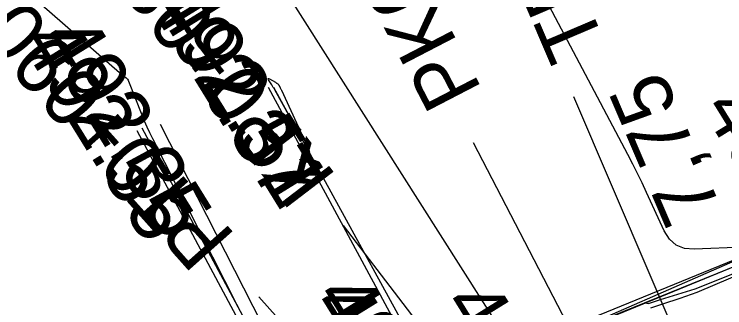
# Model space of a CAD drawing. Extents: x -636600 to -628587, y -1090963 to -1085869.
# Drawn here: x -629311.13 to -629287.04, y -1085970.78 to -1085960.82 of the extents above; entities that cross this region are included whole.
import ezdxf

# ---------------------------------------------------------------- set-up
doc = ezdxf.new("R2010")
doc.units = 0
for name, color, linetype in [('01_OBVOD PÚ', 7, 'Continuous'), ('01_PARCELY_NÁVRH_PC', 7, 'Continuous'), ('03_PC_OBJEKTY_STAV', 7, 'Continuous'), ('23', 7, 'Continuous'), ('41', 7, 'Continuous'), ('Ex_Major Contours', 7, 'Continuous'), ('Ex_Minor Contours', 7, 'Continuous'), ('HL_BODY', 7, 'Continuous'), ('koty_vše', 7, 'Continuous'), ('POLOMERY', 7, 'Continuous'), ('situace_těleso', 7, 'Continuous'), ('situace_vozovka', 7, 'Continuous'), ('VRCHOLY', 7, 'Continuous')]:
    doc.layers.add(name, color=color, linetype=linetype)

msp = doc.modelspace()

# ---------------------------------------------------------------- linework, layer by layer
at = {"layer": '01_OBVOD PÚ'}
msp.add_lwpolyline([(-629155.01, -1085907.367), (-629156.256, -1085907.727), (-629165.804, -1085910.346), (-629173.347, -1085912.35), (-629177.805, -1085913.411), (-629195.991, -1085915.596), (-629203.29, -1085916.168), (-629208.252, -1085915.919), (-629220.17, -1085915.312), (-629224.699, -1085915.078), (-629231.201, -1085923.503), (-629240.071, -1085935.001), (-629245.493, -1085941.466), (-629252.697, -1085948.984), (-629257.046, -1085952.941), (-629267.93, -1085960.629), (-629269.557, -1085961.458), (-629278.874, -1085966.203), (-629292.164, -1085971.594), (-629296.97, -1085973.575), (-629300.843, -1085975.792), (-629302.092, -1085979.972), (-629318.438, -1085984.147)], dxfattribs=at)
at = {"layer": '01_PARCELY_NÁVRH_PC'}
msp.add_lwpolyline([(-629316.364, -1085988.132), (-629296.619, -1085985.712), (-629293.491, -1085977.856), (-629280.741, -1085972.694), (-629268.115, -1085966.609), (-629260.726, -1085963.048), (-629250.835, -1085955.574), (-629239.092, -1085942.609), (-629224.409, -1085923.812), (-629231.201, -1085923.503), (-629240.071, -1085935.001), (-629245.493, -1085941.466), (-629252.697, -1085948.984), (-629257.046, -1085952.941), (-629267.93, -1085960.629), (-629269.557, -1085961.458), (-629278.874, -1085966.203), (-629292.164, -1085971.594), (-629296.97, -1085973.575), (-629300.843, -1085975.792), (-629302.092, -1085979.972), (-629318.438, -1085984.147)], dxfattribs=at)
at = {"layer": '23'}
for p, q in [((-629296.965, -1085973.584), (-629302.506, -1085963.302)), ((-629296.861, -1085973.296), (-629302.332, -1085963.299)), ((-629306.973, -1085964.766), (-629301.014, -1085975.895)), ((-629306.797, -1085964.671), (-629300.838, -1085975.8)), ((-629283.168, -1085967.928), (-629296.965, -1085973.584)), ((-629283.439, -1085967.813), (-629296.861, -1085973.296))]:
    msp.add_line(p, q, dxfattribs=at)
at = {"layer": '41'}
msp.add_line((-629300.377, -1085975.938), (-629306.174, -1085964.557), dxfattribs=at)
at = {"layer": 'Ex_Major Contours'}
msp.add_lwpolyline([(-629315.915, -1085955.51), (-629307.562, -1085962.793), (-629307.535, -1085962.817), (-629307.507, -1085962.84), (-629307.479, -1085962.863), (-629307.45, -1085962.885), (-629307.335, -1085962.974), (-629307.309, -1085962.998), (-629307.286, -1085963.025), (-629307.267, -1085963.054), (-629307.252, -1085963.087), (-629306.801, -1085964.237), (-629306.719, -1085964.439), (-629306.632, -1085964.638), (-629306.54, -1085964.836), (-629306.444, -1085965.031), (-629303.588, -1085970.654), (-629303.539, -1085970.754), (-629303.493, -1085970.857)], dxfattribs=at)
msp.add_lwpolyline([(-629302.25, -1085963.141), (-629302.24, -1085963.148), (-629302.231, -1085963.155), (-629302.193, -1085963.183), (-629302.183, -1085963.191), (-629302.175, -1085963.199), (-629302.168, -1085963.208), (-629302.162, -1085963.218), (-629302.111, -1085963.317), (-629302.1, -1085963.337), (-629302.09, -1085963.357), (-629302.08, -1085963.377), (-629302.071, -1085963.397), (-629301.245, -1085965.188), (-629301.142, -1085965.418), (-629301.115, -1085965.499), (-629301.164, -1085965.429), (-629301.289, -1085965.21), (-629302.297, -1085963.384), (-629302.321, -1085963.342), (-629302.345, -1085963.3), (-629302.37, -1085963.259), (-629302.395, -1085963.217), (-629302.502, -1085963.043), (-629302.517, -1085963.014), (-629302.517, -1085962.999), (-629302.503, -1085962.999), (-629302.473, -1085963.013), (-629302.271, -1085963.129), (-629302.26, -1085963.135)], close=True, dxfattribs=at)
at = {"layer": 'Ex_Minor Contours'}
for points in [[(-629286.395, -1085968.727), (-629288.074, -1085968.795), (-629288.406, -1085968.767), (-629288.686, -1085968.654), (-629288.915, -1085968.455), (-629289.091, -1085968.172), (-629289.691, -1085966.869), (-629289.844, -1085966.545), (-629290, -1085966.222), (-629290.161, -1085965.901), (-629290.326, -1085965.583), (-629293.7, -1085959.175)], [(-629293.248, -1085972.047), (-629286.328, -1085969.015)]]:
    msp.add_lwpolyline(points, dxfattribs=at)
at = {"layer": 'POLOMERY'}
for points in [[(-629288.226, -1085972.817), (-629292.153, -1085963.62)], [(-629290.954, -1085974.063), (-629295.559, -1085965.186)], [(-629293.893, -1085975.929), (-629299.968, -1085967.986)], [(-629296.182, -1085977.868), (-629302.835, -1085970.403)]]:
    msp.add_lwpolyline(points, dxfattribs=at)
at = {"layer": 'situace_těleso'}
for points in [[(-629289.746, -1085970.613), (-629289.63, -1085970.63), (-629289.215, -1085970.5), (-629288.629, -1085970.317), (-629288.039, -1085970.133), (-629283.965, -1085968.509), (-629279.373, -1085966.529), (-629279.282, -1085966.497), (-629277.422, -1085965.69), (-629275.379, -1085964.693), (-629274.833, -1085964.431), (-629274.735, -1085964.384), (-629274.094, -1085964.076), (-629273.455, -1085963.767), (-629272.819, -1085963.457), (-629272.186, -1085963.146), (-629271.557, -1085962.832), (-629270.935, -1085962.508), (-629270.443, -1085962.163), (-629270.355, -1085962.101), (-629269.781, -1085961.69), (-629269.255, -1085961.304)], [(-629293.68, -1085972.218), (-629292.164, -1085971.594), (-629289.746, -1085970.613)]]:
    msp.add_lwpolyline(points, dxfattribs=at)
at = {"layer": 'situace_vozovka'}
msp.add_lwpolyline([(-629283.95, -1085968.544), (-629287.982, -1085970.266), (-629288.567, -1085970.463), (-629289.148, -1085970.658), (-629289.559, -1085970.797)], dxfattribs=at)
at = {"layer": 'VRCHOLY'}
msp.add_lwpolyline([(-629292.617, -1085974.692), (-629303.338, -1085957.808)], dxfattribs=at)

# ---------------------------------------------------------------- texts
at = {"layer": '03_PC_OBJEKTY_STAV'}
for s, p in [('Z6', (-629290.776, -1085952.592)), ('Z7', (-629322.616, -1085970.246))]:
    msp.add_text(s, height=7.5, rotation=301.7087, dxfattribs=at).set_placement(p)
at = {"layer": 'HL_BODY'}
for s, rotation, p in [('TP0+080,610', 113.1231, (-629291.059, -1085961.848)), ('PK0+083,610', 117.4203, (-629295.252, -1085963.381)), ('KP0+087,097', 127.408, (-629300.169, -1085966.336)), ('PT0+090,097', 131.7052, (-629303.581, -1085968.347))]:
    msp.add_text(s, height=2, rotation=rotation, dxfattribs=at).set_placement(p)
at = {"layer": 'koty_vše'}
for s, p in [('492.37', (-629306.654, -1085960.394)), ('492.51', (-629306.355, -1085960.593)), ('492.55', (-629310.944, -1085961.764)), ('492.35', (-629310.321, -1085961.649)), ('491.78', (-629287.846, -1085964.028)), ('492.47', (-629301.008, -1085970.389)), ('492.27', (-629301.112, -1085970.676)), ('491.94', (-629296.674, -1085970.649))]:
    msp.add_text(s, height=2, rotation=301.7087, dxfattribs=at).set_placement(p)
at = {"layer": 'POLOMERY'}
msp.add_text('7,75', height=2, rotation=113.1231, dxfattribs=at).set_placement((-629287.14, -1085967.421))

doc.saveas('drawing.dxf')
